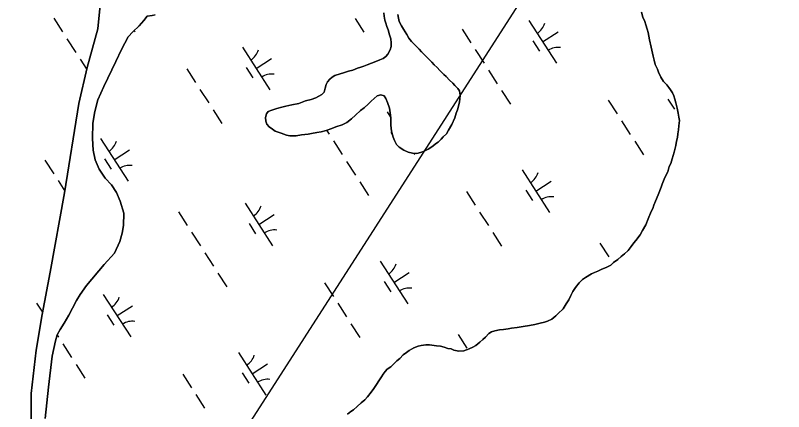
# Model space of a CAD drawing. Extents: x 3937982 to 3958556, y 219448 to 241894.
# Drawn here: x 3944448 to 3945205, y 233496 to 233887 of the extents above; entities that cross this region are included whole.
import ezdxf

# ---------------------------------------------------------------- set-up
doc = ezdxf.new("R2010")
doc.units = 0
for name, color, linetype in [('V-TOPO-SHOR', 7, 'Continuous'), ('V-UTIL-LINE', 7, 'Continuous'), ('V-WETL-SWMP', 7, 'Continuous')]:
    doc.layers.add(name, color=color, linetype=linetype)

msp = doc.modelspace()

# ---------------------------------------------------------------- linework, layer by layer
at = {"layer": 'V-TOPO-SHOR'}
for points in [[(3944445.886, 233306.334), (3944454.348, 233333.615), (3944460.386, 233355.627), (3944463.822, 233381.649), (3944463.829, 233404.331), (3944463.396, 233482.837), (3944463.657, 233513.467), (3944468.496, 233556.407), (3944474.265, 233591.678), (3944482.33, 233633.397), (3944496.476, 233711.563), (3944510.457, 233799.744), (3944518.883, 233835.275), (3944529.109, 233873.431), (3944531.382, 233896.463)], [(3944577.769, 233885.703), (3944574.621, 233881.474), (3944569.839, 233876.235), (3944563.869, 233870.423), (3944559.089, 233865.331), (3944552.444, 233852.755), (3944546.84, 233841.194), (3944535.025, 233816.46), (3944529.401, 233803.279), (3944526.155, 233791.835), (3944524.236, 233780.372), (3944524.034, 233765.057), (3944524.767, 233753.707), (3944526.555, 233744.11), (3944530.555, 233734.78), (3944536.328, 233725.867), (3944542.72, 233719.301), (3944547.776, 233711.871), (3944551.196, 233703.283), (3944554.723, 233691.454), (3944554.416, 233679.381), (3944553.134, 233671.593), (3944550.965, 233663.521), (3944545.511, 233652.106), (3944535.642, 233640.895), (3944518.135, 233620.214), (3944511.834, 233611.314), (3944508.366, 233605.321), (3944504.289, 233597.717), (3944500.664, 233590.842), (3944496.142, 233583.097), (3944492.083, 233576.817), (3944489.212, 233571.407), (3944487.364, 233565.394), (3944484.368, 233550.41), (3944480.577, 233519.973), (3944477.366, 233488.792)], [(3944585.834, 233886.995), (3944582.676, 233886.338), (3944577.769, 233885.703)], [(3944757.821, 233823.489), (3944760.299, 233825.555), (3944762.771, 233827.271), (3944768.041, 233828.953), (3944771.553, 233829.954), (3944776.472, 233831.64), (3944780.685, 233832.631), (3944785.254, 233834.321), (3944788.416, 233835.328), (3944791.578, 233836.336), (3944794.747, 233837.694), (3944798.967, 233839.387), (3944803.188, 233841.079), (3944807.409, 233842.775), (3944810.576, 233844.131), (3944813.047, 233845.849), (3944815.177, 233848.27), (3944817.334, 233852.437), (3944818.43, 233855.923), (3944818.475, 233859.421), (3944818.176, 233863.273), (3944816.832, 233867.49), (3944815.499, 233872.405), (3944814.141, 233875.571), (3944813.133, 233878.734), (3944812.126, 233881.896), (3944811.477, 233885.752), (3944811.169, 233888.906)], [(3944825.143, 233887.321), (3944825.796, 233883.813), (3944826.454, 233880.657), (3944828.491, 233876.081), (3944830.55, 233872.905)], [(3945084.268, 233825.459), (3945081.884, 233830.388), (3945080.877, 233833.551), (3945078.839, 233838.126), (3945077.846, 233842.336), (3945076.846, 233846.199), (3945076.189, 233849.357), (3945074.868, 233855.321), (3945073.211, 233862.339), (3945071.911, 233869.704), (3945070.903, 233872.866), (3945069.559, 233877.083), (3945068.556, 233880.593), (3945066.512, 233884.82), (3945065.179, 233889.735)], [(3944830.55, 233872.905), (3944833.978, 233867.611), (3944835.68, 233864.09), (3944838.436, 233860.906), (3944842.924, 233856.298), (3944846.03, 233853.107), (3944848.445, 233850.627), (3944851.898, 233847.082), (3944854.315, 233844.602), (3944858.456, 233840.348), (3944860.872, 233837.868), (3944863.633, 233835.031), (3944866.396, 233832.197), (3944870.191, 233828.297), (3944872.611, 233826.165), (3944876.064, 233822.62), (3944879.175, 233819.782), (3944881.242, 233817.306), (3944884.002, 233814.469), (3944885.719, 233811.997), (3944886.364, 233807.791), (3944885.966, 233804.297), (3944885.919, 233800.799), (3944883.724, 233793.481), (3944882.628, 233789.998), (3944881.168, 233785.468), (3944878.282, 233778.859), (3944875.061, 233773.305), (3944872.915, 233769.833), (3944869.726, 233766.728), (3944867.594, 233764.308), (3944864.757, 233761.545), (3944862.285, 233759.829), (3944859.455, 233757.416), (3944854.872, 233754.68), (3944850.995, 233752.632), (3944847.478, 233751.278), (3944843.618, 233750.281), (3944839.424, 233750.686), (3944835.24, 233751.79), (3944831.066, 233753.597), (3944826.206, 233756.46), (3944823.793, 233759.29), (3944821.747, 233763.165), (3944820.39, 233766.331), (3944819.05, 233770.898), (3944818.403, 233774.755), (3944818.108, 233778.957), (3944818.149, 233782.107), (3944818.196, 233785.605), (3944817.561, 233790.51), (3944816.922, 233795.067), (3944814.897, 233800.69), (3944813.199, 233804.561), (3944811.483, 233807.033), (3944808.347, 233808.125), (3944804.487, 233807.127), (3944801.656, 233804.715), (3944798.82, 233801.954), (3944795.631, 233798.847), (3944791.736, 233795.4), (3944788.201, 233792.65), (3944783.245, 233788.167), (3944779.346, 233784.37), (3944774.752, 233780.931), (3944770.171, 233778.543), (3944763.846, 233776.528), (3944759.976, 233774.83), (3944754.356, 233773.155), (3944749.441, 233771.822), (3944745.234, 233771.177), (3944739.973, 233770.198), (3944736.465, 233769.544), (3944730.155, 233768.578), (3944724.893, 233767.599), (3944718.598, 233767.683), (3944715.108, 233768.428), (3944709.886, 233770.247), (3944703.967, 233772.424), (3944701.54, 233774.206), (3944698.077, 233776.7), (3944696.008, 233779.176), (3944695.003, 233782.338), (3944694.698, 233785.842), (3944695.443, 233789.33), (3944697.227, 233791.757), (3944700.741, 233793.109), (3944705.663, 233794.792), (3944710.578, 233796.127), (3944714.44, 233797.125), (3944720.404, 233798.446), (3944727.421, 233799.752), (3944734.097, 233802.114), (3944739.715, 233803.439), (3944744.284, 233805.126), (3944749.926, 233808.551), (3944752.408, 233810.965), (3944753.508, 233814.799), (3944754.256, 233818.289), (3944755.691, 233821.068), (3944757.821, 233823.489)], [(3944826.943, 233548.283), (3944830.138, 233551.74), (3944833.669, 233554.142), (3944836.141, 233555.856), (3944840.724, 233558.594), (3944844.945, 233560.29), (3944848.103, 233560.947), (3944852.66, 233561.586), (3944856.158, 233561.539), (3944863.146, 233560.747), (3944866.988, 233560.345), (3944870.822, 233559.246), (3944874.305, 233558.15), (3944877.451, 233557.759), (3944880.228, 233556.321), (3944885.112, 233555.209), (3944890.019, 233555.844), (3944895.289, 233557.521), (3944898.812, 233559.225), (3944901.982, 233560.931), (3944905.875, 233564.38), (3944908.707, 233566.79), (3944911.538, 233569.203), (3944914.733, 233572.658), (3944917.205, 233574.374), (3944920.717, 233575.378), (3944925.278, 233576.367), (3944929.13, 233576.666), (3944933.687, 233577.305), (3944937.193, 233577.958), (3944942.801, 233578.583), (3944948.41, 233579.56), (3944954.722, 233580.524), (3944959.981, 233581.503), (3944965.247, 233582.834), (3944969.459, 233583.828), (3944972.621, 233584.835), (3944976.846, 233586.877), (3944980.74, 233590.326), (3944983.218, 233592.392), (3944987.83, 233597.23), (3944991.041, 233602.084), (3944993.542, 233605.899), (3944995.7, 233610.419), (3944997.501, 233614.243), (3945000.001, 233618.06), (3945003.913, 233622.906), (3945007.104, 233626.01), (3945009.93, 233628.073), (3945015.922, 233631.493), (3945018.738, 233632.855), (3945022.257, 233634.206), (3945026.132, 233636.254), (3945030.353, 233637.948), (3945034.932, 233640.336), (3945037.762, 233642.749), (3945042.002, 233645.839), (3945045.188, 233648.598), (3945048.373, 233651.354), (3945051.918, 233654.805), (3945055.117, 233658.61), (3945057.611, 233662.078), (3945059.743, 233664.498), (3945064.016, 233670.038), (3945066.17, 233674.21), (3945069.396, 233680.112), (3945071.923, 233686.027), (3945074.815, 233692.986), (3945076.256, 233696.115), (3945077.348, 233699.251), (3945079.15, 233703.425), (3945081.684, 233709.69), (3945084.579, 233716.997), (3945085.669, 233720.132), (3945087.484, 233725.007), (3945089.638, 233729.174), (3945091.08, 233732.306), (3945092.548, 233737.532), (3945093.986, 233740.313), (3945095.448, 233745.192), (3945096.54, 233748.325), (3945097.281, 233751.465), (3945099.118, 233758.088), (3945099.878, 233762.626), (3945100.624, 233766.114), (3945101.021, 233769.608), (3945101.777, 233773.796), (3945102.178, 233777.64), (3945102.596, 233782.881), (3945101.938, 233786.039), (3945101.293, 233790.246), (3945100.31, 233795.157), (3945098.981, 233800.422), (3945097.977, 233803.934), (3945096.97, 233807.097), (3945095.612, 233810.265), (3945093.9, 233813.085), (3945092.184, 233815.557), (3945090.117, 233818.033), (3945087.01, 233821.224), (3945084.268, 233825.459)], [(3944775.485, 233493.337), (3944778.666, 233495.743), (3944781.138, 233497.459), (3944785.033, 233500.906), (3944788.926, 233504.353), (3944792.465, 233507.456), (3944794.951, 233510.223), (3944798.865, 233515.068), (3944801.36, 233518.533), (3944803.858, 233522.349), (3944806.359, 233526.164), (3944808.859, 233529.98), (3944810.645, 233532.755), (3944812.427, 233535.179), (3944814.557, 233537.6), (3944818.088, 233540.003), (3944820.57, 233542.419), (3944824.113, 233545.87), (3944826.943, 233548.283)]]:
    msp.add_lwpolyline(points, dxfattribs=at)
at = {"layer": 'V-UTIL-LINE'}
msp.add_lwpolyline([(3948094.548, 238926.698), (3947981.77, 238738.296), (3948844.302, 237642.921), (3949260.796, 236134.673), (3945931.135, 235655.081), (3945509.058, 234777.685), (3943601.185, 231807.758)], dxfattribs=at)
at = {"layer": 'V-WETL-SWMP'}
for p, q in [((3944485.807, 233883.683), (3944494.467, 233870.23)), ((3944782.793, 233883.431), (3944791.453, 233869.978)), ((3944954.245, 233881.5), (3944981.307, 233839.457)), ((3944565.02, 233871.542), (3944565.745, 233870.416)), ((3944888.38, 233872.905), (3944897.04, 233859.451)), ((3944967.776, 233860.478), (3944982.912, 233870.221)), ((3944498.797, 233863.503), (3944507.457, 233850.049)), ((3944958.041, 233861.347), (3944964.536, 233851.257)), ((3944671.812, 233855.161), (3944698.874, 233813.117)), ((3944901.37, 233852.724), (3944910.03, 233839.27)), ((3944511.787, 233843.322), (3944518.367, 233833.1)), ((3944685.343, 233834.139), (3944700.479, 233843.881)), ((3944616.946, 233833.763), (3944625.606, 233820.31)), ((3944675.608, 233835.008), (3944682.103, 233824.918)), ((3944914.36, 233832.543), (3944923.02, 233819.09)), ((3944629.936, 233813.583), (3944638.596, 233800.129)), ((3944927.35, 233812.363), (3944936.01, 233798.909)), ((3945032.508, 233802.804), (3945041.168, 233789.35)), ((3945091.17, 233804.049), (3945097.665, 233793.959)), ((3944642.926, 233793.402), (3944651.585, 233779.948)), ((3944814.378, 233791.47), (3944818.195, 233785.54)), ((3945045.498, 233782.623), (3945054.158, 233769.17)), ((3944754.703, 233773.258), (3944757.173, 233769.422)), ((3944818.174, 233771.318), (3944819.557, 233769.169)), ((3944531.945, 233765.131), (3944559.007, 233723.088)), ((3944761.503, 233762.695), (3944770.163, 233749.241)), ((3945058.488, 233762.443), (3945067.148, 233748.989)), ((3944545.476, 233744.109), (3944560.611, 233753.852)), ((3944840.71, 233750.561), (3944841.44, 233749.427)), ((3944477.078, 233743.734), (3944485.738, 233730.28)), ((3944535.741, 233744.979), (3944542.235, 233734.888)), ((3944774.492, 233742.514), (3944783.152, 233729.06)), ((3944947.507, 233734.172), (3944974.569, 233692.129)), ((3944490.068, 233723.553), (3944496.734, 233713.197)), ((3944787.482, 233722.333), (3944796.142, 233708.879)), ((3944961.038, 233713.15), (3944976.174, 233722.893)), ((3944892.641, 233712.775), (3944901.301, 233699.321)), ((3944951.303, 233714.019), (3944957.798, 233703.929)), ((3944674.51, 233701.441), (3944701.573, 233659.398)), ((3944608.645, 233692.846), (3944617.305, 233679.392)), ((3944688.042, 233680.419), (3944703.177, 233690.162)), ((3944905.631, 233692.594), (3944914.291, 233679.14)), ((3944678.306, 233681.288), (3944684.801, 233671.198)), ((3944621.635, 233672.665), (3944630.295, 233659.211)), ((3944918.621, 233672.413), (3944927.281, 233658.959)), ((3945024.208, 233661.887), (3945032.868, 233648.433)), ((3944634.625, 233652.484), (3944643.285, 233639.031)), ((3944807.64, 233644.142), (3944834.702, 233602.099)), ((3944647.615, 233632.304), (3944656.275, 233618.85)), ((3944821.171, 233623.121), (3944836.306, 233632.863)), ((3944752.774, 233622.745), (3944761.434, 233609.291)), ((3944811.436, 233623.99), (3944817.931, 233613.9)), ((3944534.643, 233611.411), (3944561.705, 233569.368)), ((3944468.778, 233602.816), (3944474.654, 233593.687)), ((3944548.174, 233590.39), (3944563.31, 233600.132)), ((3944765.763, 233602.564), (3944774.423, 233589.111)), ((3944538.439, 233591.259), (3944544.934, 233581.169)), ((3944778.753, 233582.384), (3944787.413, 233568.93)), ((3944950.206, 233580.452), (3944950.568, 233579.889)), ((3944489.142, 233571.18), (3944490.428, 233569.182)), ((3944884.341, 233571.857), (3944893, 233558.403)), ((3944494.758, 233562.455), (3944503.418, 233549.001)), ((3944667.772, 233554.113), (3944694.835, 233512.07)), ((3944681.304, 233533.091), (3944696.439, 233542.834)), ((3944507.748, 233542.274), (3944516.408, 233528.82)), ((3944612.906, 233532.716), (3944621.566, 233519.262)), ((3944671.568, 233533.96), (3944678.063, 233523.87)), ((3944625.896, 233512.535), (3944634.556, 233499.081))]:
    msp.add_line(p, q, dxfattribs=at)
for points in [[(3944531.381, 233896.464), (3944529.108, 233873.431), (3944518.882, 233835.274), (3944510.457, 233799.744), (3944496.475, 233711.563), (3944482.331, 233633.398), (3944474.266, 233591.678), (3944468.497, 233556.408), (3944463.656, 233513.466), (3944463.397, 233482.836), (3944463.829, 233404.331), (3944463.823, 233381.65), (3944460.385, 233355.627), (3944454.349, 233333.616), (3944445.887, 233306.334), (3944438.761, 233296.632), (3944436.979, 233294.207)], [(3944480.577, 233519.974), (3944484.368, 233550.41), (3944487.365, 233565.393), (3944489.212, 233571.407), (3944492.082, 233576.818), (3944496.142, 233583.097), (3944500.663, 233590.843), (3944504.289, 233597.717), (3944508.366, 233605.321), (3944511.833, 233611.314), (3944518.136, 233620.214), (3944535.642, 233640.896), (3944545.511, 233652.105), (3944550.965, 233663.521), (3944553.134, 233671.592), (3944554.415, 233679.381), (3944554.723, 233691.454), (3944551.197, 233703.283), (3944547.777, 233711.87), (3944542.72, 233719.301), (3944536.327, 233725.866), (3944530.554, 233734.78), (3944526.554, 233744.111), (3944524.767, 233753.708), (3944524.034, 233765.058), (3944524.237, 233780.372), (3944526.156, 233791.835), (3944529.401, 233803.279), (3944535.025, 233816.46), (3944546.84, 233841.193), (3944552.443, 233852.754), (3944559.09, 233865.332), (3944563.87, 233870.423), (3944569.839, 233876.235), (3944574.621, 233881.474), (3944577.77, 233885.703)], [(3944577.77, 233885.703), (3944582.676, 233886.338), (3944585.834, 233886.995)], [(3944739.714, 233803.438), (3944734.098, 233802.113), (3944727.42, 233799.752), (3944720.405, 233798.446), (3944714.44, 233797.125), (3944710.578, 233796.127), (3944705.663, 233794.793), (3944700.742, 233793.109), (3944697.226, 233791.756), (3944695.444, 233789.33), (3944694.698, 233785.842), (3944695.002, 233782.339), (3944696.009, 233779.177), (3944698.076, 233776.701), (3944701.541, 233774.206), (3944703.967, 233772.424), (3944709.885, 233770.246), (3944715.109, 233768.428), (3944718.598, 233767.682), (3944724.894, 233767.598), (3944730.155, 233768.578), (3944736.465, 233769.544), (3944739.973, 233770.197), (3944745.234, 233771.177), (3944749.44, 233771.821), (3944754.356, 233773.155), (3944759.976, 233774.83), (3944763.847, 233776.528), (3944770.171, 233778.543), (3944774.751, 233780.932), (3944779.345, 233784.369), (3944783.244, 233788.166), (3944788.201, 233792.649), (3944791.736, 233795.401), (3944795.631, 233798.848), (3944798.82, 233801.954), (3944801.656, 233804.715), (3944804.487, 233807.127), (3944808.348, 233808.125), (3944811.483, 233807.034), (3944813.199, 233804.562), (3944814.897, 233800.691), (3944816.922, 233795.067), (3944817.561, 233790.51), (3944818.196, 233785.604), (3944818.149, 233782.106), (3944818.108, 233778.957), (3944818.402, 233774.755), (3944819.05, 233770.898), (3944820.389, 233766.332), (3944821.747, 233763.165), (3944823.794, 233759.29), (3944826.206, 233756.459), (3944831.066, 233753.596), (3944835.24, 233751.791), (3944839.424, 233750.686), (3944843.617, 233750.28), (3944847.479, 233751.279), (3944850.995, 233752.632), (3944854.871, 233754.679), (3944859.455, 233757.417), (3944862.286, 233759.829), (3944864.758, 233761.545), (3944867.594, 233764.307), (3944869.725, 233766.728), (3944872.915, 233769.834), (3944875.06, 233773.304), (3944878.282, 233778.859), (3944881.169, 233785.468), (3944882.628, 233789.997), (3944883.724, 233793.481), (3944885.92, 233800.799), (3944885.967, 233804.297), (3944886.363, 233807.79), (3944885.719, 233811.997), (3944884.002, 233814.469), (3944881.241, 233817.305), (3944879.175, 233819.781), (3944876.064, 233822.621), (3944872.612, 233826.165), (3944870.191, 233828.297), (3944866.395, 233832.196), (3944863.633, 233835.031), (3944860.872, 233837.867), (3944858.456, 233840.348), (3944854.314, 233844.601), (3944851.898, 233847.082), (3944848.446, 233850.626), (3944846.03, 233853.107), (3944842.924, 233856.297), (3944838.437, 233860.905), (3944835.68, 233864.09), (3944833.977, 233867.611), (3944830.549, 233872.905), (3944828.492, 233876.081), (3944826.453, 233880.656), (3944825.796, 233883.813), (3944825.142, 233887.321)], [(3944811.169, 233888.905), (3944811.477, 233885.753), (3944812.126, 233881.896), (3944813.133, 233878.733), (3944814.141, 233875.571), (3944815.498, 233872.405), (3944816.833, 233867.489), (3944818.176, 233863.273), (3944818.475, 233859.42), (3944818.429, 233855.922), (3944817.333, 233852.438), (3944815.178, 233848.269), (3944813.047, 233845.848), (3944810.575, 233844.131), (3944807.409, 233842.774), (3944803.188, 233841.08), (3944798.967, 233839.387), (3944794.746, 233837.694), (3944791.579, 233836.336), (3944788.417, 233835.329), (3944785.255, 233834.321), (3944780.685, 233832.632), (3944776.473, 233831.639), (3944771.553, 233829.955), (3944768.041, 233828.952), (3944762.771, 233827.272), (3944760.299, 233825.556), (3944757.822, 233823.489), (3944755.691, 233821.069), (3944754.255, 233818.289), (3944753.509, 233814.8), (3944752.409, 233810.966), (3944749.927, 233808.55), (3944744.284, 233805.126), (3944739.714, 233803.438)], [(3945065.178, 233889.736), (3945066.513, 233884.82), (3945068.556, 233880.594), (3945069.559, 233877.083), (3945070.902, 233872.866), (3945071.91, 233869.704), (3945073.212, 233862.34), (3945074.868, 233855.321), (3945076.188, 233849.356), (3945076.846, 233846.198), (3945077.845, 233842.336), (3945078.838, 233838.125), (3945080.877, 233833.55), (3945081.885, 233830.388), (3945084.268, 233825.458), (3945087.011, 233821.223), (3945090.117, 233818.033), (3945092.184, 233815.557), (3945093.9, 233813.085), (3945095.612, 233810.264), (3945096.97, 233807.097), (3945097.977, 233803.935)], [(3945097.977, 233803.935), (3945098.98, 233800.423), (3945100.31, 233795.157), (3945101.294, 233790.246), (3945101.938, 233786.039), (3945102.596, 233782.882), (3945102.177, 233777.64), (3945101.776, 233773.796), (3945101.021, 233769.608), (3945100.624, 233766.115), (3945099.878, 233762.626), (3945099.119, 233758.088), (3945097.281, 233751.465), (3945096.54, 233748.326), (3945095.449, 233745.192), (3945093.985, 233740.313), (3945092.549, 233737.533), (3945091.08, 233732.305), (3945089.639, 233729.175), (3945087.484, 233725.006), (3945085.67, 233720.132), (3945084.579, 233716.997), (3945081.683, 233709.689), (3945079.151, 233703.425), (3945077.347, 233699.25), (3945076.256, 233696.116), (3945074.815, 233692.986), (3945071.923, 233686.027), (3945069.396, 233680.113), (3945066.169, 233674.209), (3945064.015, 233670.039), (3945059.743, 233664.498), (3945057.611, 233662.077), (3945055.117, 233658.611), (3945051.917, 233654.805), (3945048.373, 233651.354), (3945045.188, 233648.597), (3945042.002, 233645.84), (3945037.763, 233642.748), (3945034.932, 233640.336), (3945030.352, 233637.948), (3945026.132, 233636.255), (3945022.256, 233634.207), (3945018.739, 233632.854), (3945015.922, 233631.492), (3945009.929, 233628.073), (3945007.103, 233626.011), (3945003.913, 233622.905), (3945000.001, 233618.059), (3944997.501, 233614.243), (3944995.701, 233610.419), (3944993.542, 233605.899), (3944991.042, 233602.084), (3944987.829, 233597.229), (3944983.217, 233592.392), (3944980.74, 233590.325), (3944976.846, 233586.878), (3944972.621, 233584.835), (3944969.459, 233583.828), (3944965.247, 233582.834), (3944959.982, 233581.504), (3944954.721, 233580.524), (3944948.41, 233579.559), (3944942.8, 233578.583), (3944937.194, 233577.958), (3944933.686, 233577.305), (3944929.13, 233576.665), (3944925.277, 233576.367), (3944920.716, 233575.378), (3944917.204, 233574.375), (3944914.732, 233572.658), (3944911.538, 233569.202), (3944908.707, 233566.79), (3944905.876, 233564.379), (3944901.982, 233560.932), (3944898.811, 233559.225), (3944895.289, 233557.522), (3944890.019, 233555.843), (3944885.113, 233555.208), (3944880.229, 233556.322), (3944877.45, 233557.759), (3944874.306, 233558.15), (3944870.822, 233559.246), (3944866.988, 233560.346), (3944863.145, 233560.747), (3944856.158, 233561.539), (3944852.66, 233561.586), (3944848.104, 233560.947), (3944844.946, 233560.289), (3944840.725, 233558.595), (3944836.141, 233555.857), (3944833.669, 233554.141), (3944830.139, 233551.739), (3944826.944, 233548.282), (3944824.113, 233545.871), (3944820.569, 233542.419), (3944818.088, 233540.003), (3944814.557, 233537.601), (3944812.426, 233535.18), (3944810.645, 233532.755), (3944808.859, 233529.98)], [(3944808.859, 233529.98), (3944806.359, 233526.164), (3944803.859, 233522.349), (3944801.36, 233518.534), (3944798.865, 233515.068), (3944794.952, 233510.222), (3944792.466, 233507.456), (3944788.927, 233504.354), (3944785.032, 233500.907), (3944781.138, 233497.46), (3944778.666, 233495.744), (3944775.486, 233493.337)], [(3944477.365, 233488.793), (3944480.577, 233519.974)]]:
    msp.add_lwpolyline(points, dxfattribs=at)
for centre, start, end in [((3944953.026, 233883.833), 301.99668, 343.540338), ((3944982.926, 233837.381), 81.996677, 123.540335), ((3944670.593, 233857.493), 301.99668, 343.540338), ((3944700.493, 233811.042), 81.996677, 123.540335), ((3944530.725, 233767.464), 301.99668, 343.540338), ((3944560.625, 233721.012), 81.996677, 123.540335), ((3944946.288, 233736.505), 301.99668, 343.540338), ((3944976.188, 233690.053), 81.996677, 123.540335), ((3944673.291, 233703.774), 301.99668, 343.540338), ((3944703.191, 233657.322), 81.996677, 123.540335), ((3944806.42, 233646.475), 301.99668, 343.540338), ((3944836.32, 233600.023), 81.996677, 123.540335), ((3944533.424, 233613.744), 301.99668, 343.540338), ((3944563.324, 233567.292), 81.996677, 123.540335), ((3944666.553, 233556.446), 301.99668, 343.540338), ((3944696.453, 233509.994), 81.996677, 123.540335)]:
    msp.add_arc(centre, 17.623, start, end, dxfattribs=at)

doc.saveas('drawing.dxf')
